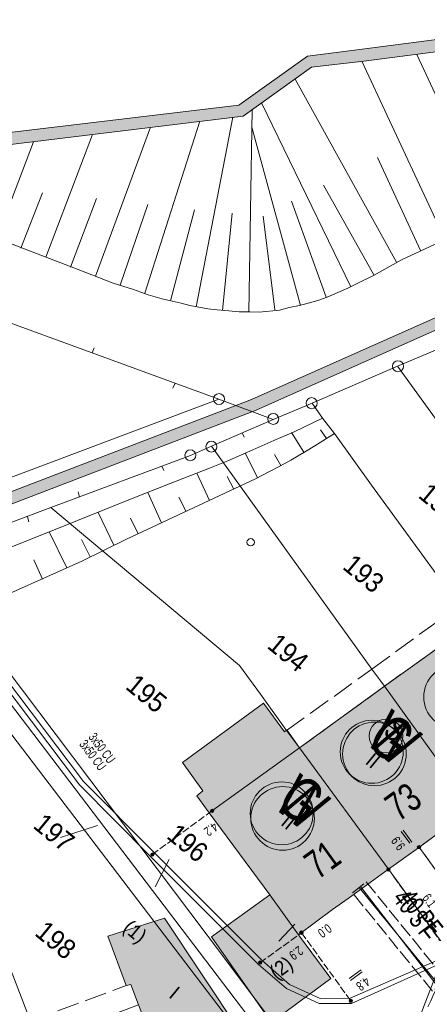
# Model space of a CAD drawing. Header units: metres. Extents: x -740 to 758, y -633 to 854.
# Tile 552 of 656: x 124 to 147, y -327 to -271. Entities that reach past the tile are written whole.
import ezdxf

# ---------------------------------------------------------------- set-up
doc = ezdxf.new("R2010")
doc.units = ezdxf.units.M
doc.header["$MEASUREMENT"] = 0
for name, pattern in [('1248_416', [1.664, 1.248, -0.416]), ('416_125', [0.5408, 0.416, -0.1248]), ('416_416', [0.832, 0.416, -0.416]), ('832_208', [1.04, 0.832, -0.208])]:
    doc.linetypes.add(name, pattern=pattern)
for name, color, linetype in [('Gas.LOVION', 7, 'Continuous'), ('Grundkarte.LOVION', 7, 'Continuous'), ('Grundkarte_Text.LOVION', 7, 'Continuous'), ('Strom.LOVION', 7, 'Continuous'), ('StromBemass.LOVION', 7, 'Continuous'), ('Wasser.LOVION', 7, 'Continuous')]:
    doc.layers.add(name, color=color, linetype=linetype)
doc.styles.add('ERSTELLTER_STIL_1', font='arial.ttf')

msp = doc.modelspace()

# ---------------------------------------------------------------- hatches: boundary and pattern name
at = {"layer": 'Gas.LOVION', "linetype": 'Continuous', "lineweight": 13}
msp.add_hatch(color=7, dxfattribs=at).paths.add_polyline_path([(142.731, -320.94), (143.321, -320.483), (143.085, -320.181), (142.494, -320.638)])
at = {"layer": 'Grundkarte.LOVION', "linetype": 'Continuous', "lineweight": 18}
for color, points in [(254, [(212.236, -261.431), (213.2, -264.647), (222.442, -267.881), (222.865, -267.367), (213.713, -264.153), (212.836, -261.225), (212.781, -260.964), (212.316, -260.743), (212.055, -260.798), (194.8, -265.086), (194.572, -265.168), (194.445, -265.387), (194.261, -265.612), (194.374, -265.867), (194.484, -266.388), (183.337, -269.665), (174.277, -275.25), (163.512, -280.618), (149.655, -287.322), (136.825, -293.04), (105.63, -304.986), (98.171, -307.903), (95.939, -308.653), (85.653, -311.668), (78.679, -313.798), (78.859, -314.431), (85.833, -312.301), (96.151, -309.312), (98.378, -308.503), (105.868, -305.613), (137.091, -293.635), (149.92, -287.917), (163.777, -281.213), (174.601, -275.839), (183.602, -270.26), (195.265, -266.814), (194.98, -265.719)]), (254, [(166.272, -269.856), (165.719, -269.94), (159.781, -270.875), (157.945, -271.143), (154.215, -271.685), (143.124, -273.124), (140, -273.518), (136.104, -276.293), (123.076, -277.862), (120.687, -275.199), (119.673, -274.796), (108.119, -273.916), (107.989, -272.894), (107.366, -271.359), (98.276, -270.888), (98.222, -271.544), (106.923, -271.964), (107.357, -273.074), (107.5, -274.538), (119.501, -275.463), (120.329, -275.766), (122.82, -278.567), (136.343, -276.92), (140.239, -274.145), (143.219, -273.794), (148.765, -273.075), (154.336, -272.323), (159.844, -271.519), (161.855, -271.234), (165.814, -270.61), (166.335, -270.5)]), (9, [(149.384, -316.284), (151.345, -314.881), (152.23, -314.262), (154.382, -312.692), (153.188, -311.065), (149.36, -305.765), (144.388, -309.325)]), (9, [(139.559, -312.841), (144.608, -319.736), (146.182, -318.607), (147.258, -317.822), (149.384, -316.284), (144.388, -309.325)]), (9, [(139.504, -323.457), (141.433, -322.027), (142.318, -321.408), (144.608, -319.736), (139.559, -312.841), (138.839, -311.818), (138.701, -311.92), (137.507, -310.293), (132.902, -313.669), (134.063, -315.27), (133.708, -315.571), (134.423, -316.535), (137.864, -321.194)]), (254, [(141.342, -325.937), (139.504, -323.457), (137.864, -321.194), (134.551, -323.587), (137.848, -328.289), (137.924, -328.459)]), (254, [(129.967, -326.281), (130.407, -327.45), (131.67, -330.696), (136.17, -328.955), (131.875, -322.518), (128.665, -323.541), (129.707, -326.336)])]:
    msp.add_hatch(color=color, dxfattribs=at).paths.add_polyline_path(points)
at = {"layer": 'Strom.LOVION', "linetype": 'Continuous', "lineweight": 13}
msp.add_hatch(color=7, dxfattribs=at).paths.add_polyline_path([(145.92, -318.795), (146.763, -318.196), (146.625, -318.002), (145.783, -318.602)])
at = {"layer": 'StromBemass.LOVION', "linetype": 'Continuous', "lineweight": 13}
for points in [[(134.659, -316.476), (134.666, -316.467), (134.672, -316.456), (134.676, -316.445), (134.679, -316.434), (134.68, -316.423), (134.68, -316.411), (134.679, -316.399), (134.676, -316.388), (134.671, -316.377), (134.666, -316.367), (134.659, -316.357), (134.651, -316.349), (134.642, -316.342), (134.632, -316.335), (134.621, -316.33), (134.61, -316.327), (134.599, -316.325), (134.587, -316.324), (134.575, -316.325), (134.564, -316.327), (134.553, -316.331), (134.542, -316.336), (134.532, -316.342), (134.523, -316.349), (134.515, -316.358), (134.509, -316.367), (134.503, -316.378), (134.499, -316.388), (134.496, -316.4), (134.494, -316.411), (134.494, -316.423), (134.496, -316.435), (134.499, -316.446), (134.503, -316.457), (134.509, -316.467), (134.516, -316.477), (134.524, -316.485), (134.533, -316.492), (134.543, -316.499), (134.553, -316.504), (134.564, -316.507), (134.576, -316.509), (134.588, -316.51), (134.599, -316.509), (134.611, -316.507), (134.622, -316.503), (134.632, -316.498), (134.642, -316.492), (134.651, -316.485)], [(146.42, -318.547), (146.427, -318.538), (146.433, -318.527), (146.437, -318.516), (146.44, -318.505), (146.442, -318.493), (146.442, -318.481), (146.44, -318.469), (146.437, -318.457), (146.433, -318.446), (146.427, -318.436), (146.42, -318.426), (146.412, -318.418), (146.403, -318.41), (146.392, -318.404), (146.382, -318.399), (146.37, -318.395), (146.359, -318.393), (146.347, -318.392), (146.335, -318.393), (146.323, -318.395), (146.312, -318.399), (146.301, -318.404), (146.291, -318.41), (146.282, -318.418), (146.274, -318.427), (146.267, -318.437), (146.261, -318.447), (146.257, -318.458), (146.254, -318.47), (146.252, -318.481), (146.252, -318.493), (146.254, -318.505), (146.257, -318.517), (146.261, -318.528), (146.267, -318.538), (146.274, -318.548), (146.282, -318.557), (146.291, -318.564), (146.301, -318.57), (146.312, -318.576), (146.324, -318.579), (146.335, -318.581), (146.347, -318.582), (146.359, -318.581), (146.371, -318.579), (146.382, -318.575), (146.393, -318.57), (146.403, -318.564), (146.412, -318.556)], [(146.42, -318.547), (146.427, -318.538), (146.433, -318.527), (146.437, -318.516), (146.44, -318.505), (146.442, -318.493), (146.442, -318.481), (146.44, -318.469), (146.437, -318.457), (146.433, -318.446), (146.427, -318.436), (146.42, -318.426), (146.412, -318.418), (146.403, -318.41), (146.392, -318.404), (146.382, -318.399), (146.37, -318.395), (146.359, -318.393), (146.347, -318.392), (146.335, -318.393), (146.323, -318.395), (146.312, -318.399), (146.301, -318.404), (146.291, -318.41), (146.282, -318.418), (146.274, -318.427), (146.267, -318.437), (146.261, -318.447), (146.257, -318.458), (146.254, -318.47), (146.252, -318.481), (146.252, -318.493), (146.254, -318.505), (146.257, -318.517), (146.261, -318.528), (146.267, -318.538), (146.274, -318.548), (146.282, -318.557), (146.291, -318.564), (146.301, -318.57), (146.312, -318.576), (146.324, -318.579), (146.335, -318.581), (146.347, -318.582), (146.359, -318.581), (146.371, -318.579), (146.382, -318.575), (146.393, -318.57), (146.403, -318.564), (146.412, -318.556)], [(131.266, -318.965), (131.273, -318.955), (131.279, -318.945), (131.283, -318.934), (131.286, -318.922), (131.288, -318.91), (131.288, -318.898), (131.286, -318.887), (131.283, -318.875), (131.279, -318.864), (131.273, -318.854), (131.266, -318.844), (131.258, -318.835), (131.248, -318.828), (131.238, -318.821), (131.228, -318.816), (131.216, -318.813), (131.204, -318.811), (131.193, -318.81), (131.181, -318.811), (131.169, -318.813), (131.158, -318.817), (131.147, -318.822), (131.137, -318.828), (131.128, -318.836), (131.12, -318.844), (131.113, -318.854), (131.107, -318.865), (131.103, -318.876), (131.1, -318.887), (131.098, -318.899), (131.098, -318.911), (131.1, -318.923), (131.103, -318.934), (131.107, -318.945), (131.113, -318.956), (131.12, -318.965), (131.128, -318.974), (131.137, -318.982), (131.147, -318.988), (131.158, -318.993), (131.17, -318.997), (131.181, -318.999), (131.193, -319), (131.205, -318.999), (131.217, -318.997), (131.228, -318.993), (131.239, -318.988), (131.249, -318.981), (131.258, -318.974)], [(144.684, -319.81), (144.69, -319.801), (144.696, -319.79), (144.7, -319.779), (144.703, -319.768), (144.705, -319.756), (144.705, -319.744), (144.703, -319.733), (144.7, -319.721), (144.696, -319.71), (144.69, -319.7), (144.683, -319.69), (144.675, -319.682), (144.666, -319.674), (144.656, -319.668), (144.645, -319.663), (144.634, -319.659), (144.622, -319.657), (144.611, -319.656), (144.599, -319.657), (144.587, -319.659), (144.576, -319.663), (144.565, -319.668), (144.555, -319.675), (144.546, -319.682), (144.538, -319.691), (144.531, -319.7), (144.526, -319.711), (144.521, -319.722), (144.518, -319.733), (144.517, -319.745), (144.517, -319.757), (144.519, -319.768), (144.522, -319.78), (144.526, -319.791), (144.532, -319.801), (144.539, -319.811), (144.547, -319.819), (144.556, -319.827), (144.566, -319.833), (144.577, -319.838), (144.588, -319.842), (144.599, -319.844), (144.611, -319.844), (144.623, -319.844), (144.635, -319.841), (144.646, -319.838), (144.656, -319.833), (144.666, -319.826), (144.675, -319.819)], [(139.73, -323.39), (139.737, -323.381), (139.742, -323.37), (139.747, -323.359), (139.75, -323.348), (139.751, -323.336), (139.751, -323.324), (139.749, -323.312), (139.746, -323.3), (139.742, -323.289), (139.736, -323.279), (139.729, -323.269), (139.721, -323.26), (139.712, -323.253), (139.702, -323.246), (139.691, -323.241), (139.679, -323.238), (139.668, -323.236), (139.656, -323.235), (139.644, -323.236), (139.632, -323.238), (139.621, -323.242), (139.61, -323.247), (139.6, -323.253), (139.591, -323.261), (139.582, -323.27), (139.575, -323.279), (139.57, -323.29), (139.565, -323.301), (139.562, -323.312), (139.561, -323.324), (139.561, -323.336), (139.563, -323.348), (139.566, -323.36), (139.57, -323.371), (139.576, -323.381), (139.583, -323.391), (139.591, -323.4), (139.6, -323.407), (139.61, -323.414), (139.621, -323.419), (139.633, -323.422), (139.644, -323.425), (139.656, -323.425), (139.668, -323.424), (139.68, -323.422), (139.691, -323.418), (139.702, -323.413), (139.712, -323.407), (139.721, -323.399)], [(139.747, -323.402), (139.754, -323.393), (139.759, -323.382), (139.764, -323.371), (139.767, -323.359), (139.768, -323.348), (139.768, -323.336), (139.767, -323.324), (139.764, -323.312), (139.759, -323.301), (139.753, -323.291), (139.746, -323.281), (139.738, -323.272), (139.729, -323.265), (139.719, -323.258), (139.708, -323.253), (139.697, -323.25), (139.685, -323.247), (139.673, -323.247), (139.661, -323.247), (139.649, -323.25), (139.638, -323.253), (139.627, -323.259), (139.617, -323.265), (139.608, -323.273), (139.6, -323.281), (139.593, -323.291), (139.587, -323.302), (139.583, -323.313), (139.58, -323.324), (139.578, -323.336), (139.578, -323.348), (139.58, -323.36), (139.583, -323.372), (139.587, -323.383), (139.593, -323.393), (139.6, -323.403), (139.608, -323.412), (139.617, -323.419), (139.628, -323.425), (139.638, -323.431), (139.65, -323.434), (139.662, -323.436), (139.673, -323.437), (139.685, -323.436), (139.697, -323.434), (139.709, -323.43), (139.719, -323.425), (139.729, -323.419), (139.739, -323.411)], [(137.395, -325.103), (137.402, -325.094), (137.407, -325.083), (137.412, -325.072), (137.415, -325.06), (137.416, -325.049), (137.416, -325.037), (137.414, -325.025), (137.411, -325.014), (137.407, -325.003), (137.401, -324.992), (137.394, -324.983), (137.386, -324.974), (137.377, -324.966), (137.367, -324.96), (137.356, -324.955), (137.345, -324.951), (137.333, -324.949), (137.321, -324.948), (137.309, -324.949), (137.298, -324.951), (137.286, -324.955), (137.276, -324.96), (137.266, -324.967), (137.257, -324.974), (137.248, -324.983), (137.241, -324.993), (137.236, -325.003), (137.231, -325.014), (137.229, -325.026), (137.227, -325.037), (137.227, -325.049), (137.229, -325.061), (137.232, -325.073), (137.236, -325.084), (137.242, -325.094), (137.249, -325.104), (137.257, -325.112), (137.266, -325.12), (137.276, -325.126), (137.287, -325.131), (137.298, -325.135), (137.31, -325.137), (137.322, -325.138), (137.334, -325.137), (137.345, -325.135), (137.357, -325.131), (137.367, -325.126), (137.377, -325.119), (137.387, -325.112)], [(142.538, -327.278), (142.545, -327.269), (142.55, -327.258), (142.555, -327.247), (142.558, -327.236), (142.559, -327.224), (142.559, -327.212), (142.557, -327.201), (142.554, -327.189), (142.55, -327.178), (142.544, -327.168), (142.537, -327.158), (142.529, -327.15), (142.52, -327.142), (142.51, -327.136), (142.499, -327.131), (142.488, -327.127), (142.476, -327.125), (142.465, -327.124), (142.453, -327.125), (142.441, -327.127), (142.43, -327.131), (142.419, -327.136), (142.409, -327.143), (142.4, -327.15), (142.392, -327.159), (142.385, -327.168), (142.38, -327.179), (142.375, -327.19), (142.372, -327.201), (142.371, -327.213), (142.371, -327.225), (142.372, -327.237), (142.375, -327.248), (142.38, -327.259), (142.386, -327.269), (142.393, -327.279), (142.401, -327.288), (142.41, -327.295), (142.42, -327.301), (142.431, -327.306), (142.442, -327.31), (142.453, -327.312), (142.465, -327.313), (142.477, -327.312), (142.489, -327.31), (142.5, -327.306), (142.511, -327.301), (142.521, -327.295), (142.53, -327.287)]]:
    msp.add_hatch(color=7, dxfattribs=at).paths.add_polyline_path(points)
at = {"layer": 'Wasser.LOVION', "linetype": 'Continuous', "lineweight": 13}
msp.add_hatch(color=7, dxfattribs=at).paths.add_polyline_path([(142.648, -321.007), (143.236, -320.521), (143.003, -320.248), (142.428, -320.718)])

# ---------------------------------------------------------------- linework, layer by layer
at = {"layer": 'Gas.LOVION', "color": 5, "linetype": 'Continuous', "lineweight": 18}
msp.add_lwpolyline([(149.394, -328.785), (149.314, -328.719), (149.059, -328.537), (143.019, -320.719)], dxfattribs=at)
for centre, radius in [((143.66, -313.06), 1.791), ((138.542, -316.558), 1.788)]:
    msp.add_circle(centre, radius, dxfattribs=at)
at = {"layer": 'Grundkarte.LOVION', "color": 8, "linetype": 'Continuous', "lineweight": 18}
for points in [[(38.775, -273.248), (32.62, -272.874), (40.055, -268.807), (92.739, -239.953), (96.974, -237.617), (110.888, -229.991), (116.052, -227.181), (136.111, -216.205), (138.456, -220.232), (146.567, -234.276), (157.869, -253.742), (166.335, -270.5), (171.161, -279.959), (164.013, -283.022), (156.185, -286.389), (149.891, -289.132), (145.122, -291.135), (140.273, -293.235), (138.058, -294.161), (134.961, -293.015), (88.922, -276.177)], [(27.402, -280.271), (29.784, -278.028), (38.775, -273.248), (88.922, -276.177), (134.961, -293.015), (95.593, -307.83), (96.402, -310.056), (92.667, -311.455), (69.42, -314.319), (69.535, -312.476), (71.257, -308.022), (73.915, -304.067), (91.111, -289.5), (92.612, -283.087), (88.968, -279.069), (83.125, -278.251), (53.386, -290.587), (50.926, -292.335), (49.2, -294.632), (45.986, -317.083), (36.082, -318.259), (37.389, -298.979)], [(145.122, -291.135), (149.891, -289.132), (155.365, -296.754), (156.113, -297.745), (161.35, -305.065), (163.265, -307.715), (163.015, -307.888), (162.772, -308.118), (162.274, -308.463), (162.03, -308.693), (161.781, -308.865), (161.564, -309.064), (161.288, -309.268), (161.071, -309.467), (160.796, -309.671), (160.362, -310.068), (160.086, -310.272), (159.869, -310.471), (159.626, -310.702), (159.409, -310.9), (157.322, -308.001), (152.026, -300.686), (151.305, -299.663)], [(95.593, -307.83), (134.961, -293.015), (138.058, -294.161), (134.542, -295.687), (133.353, -296.217), (125.426, -299.179), (118.041, -301.94), (117.016, -302.336), (116.017, -302.7), (114.593, -303.253), (109.004, -305.336), (103.356, -307.425), (96.402, -310.056)], [(134.542, -295.687), (138.058, -294.161), (140.273, -293.235), (140.859, -294.094), (141.537, -294.973), (143.655, -297.899), (147.171, -302.728), (147.886, -303.692), (148.639, -304.742), (149.36, -305.765), (153.188, -311.065), (154.382, -312.692), (155.748, -314.568), (155.504, -314.799), (155.082, -315.313), (154.838, -315.544), (152.672, -318.179), (152.493, -318.463), (152.07, -318.977), (151.918, -319.229), (151.706, -319.486), (149.384, -316.284), (144.388, -309.325), (143.673, -308.36)], [(109.004, -305.336), (114.593, -303.253), (124.261, -328.376), (124.733, -329.571), (127.785, -337.519), (128.886, -340.308), (123.133, -341.934), (122.223, -339.57), (119.138, -331.596), (118.698, -330.427)], [(149.384, -316.284), (144.388, -309.325), (149.36, -305.765), (153.188, -311.065), (154.382, -312.692), (152.23, -314.262), (151.345, -314.881)], [(139.559, -312.841), (144.388, -309.325), (149.384, -316.284), (147.258, -317.822), (146.182, -318.607), (144.608, -319.736)], [(139.504, -323.457), (137.864, -321.194), (134.423, -316.535), (133.708, -315.571), (134.063, -315.27), (132.902, -313.669), (137.507, -310.293), (138.701, -311.92), (138.839, -311.818), (139.559, -312.841), (144.608, -319.736), (142.318, -321.408), (141.433, -322.027)], [(141.342, -325.937), (137.924, -328.459), (137.848, -328.289), (134.551, -323.587), (137.864, -321.194), (139.504, -323.457)], [(129.967, -326.281), (129.707, -326.336), (128.665, -323.541), (131.875, -322.518), (136.17, -328.955), (131.67, -330.696), (130.407, -327.45)]]:
    msp.add_lwpolyline(points, close=True, dxfattribs=at)
for points in [[(146.567, -234.276), (157.869, -253.742), (166.335, -270.5), (165.84, -270.578), (161.855, -271.234), (159.844, -271.519), (154.336, -272.323), (148.765, -273.075), (143.219, -273.794), (140.239, -274.145), (136.343, -276.92), (122.82, -278.567), (120.329, -275.766), (119.501, -275.463), (107.5, -274.538), (107.357, -273.074), (106.923, -271.964), (98.222, -271.544), (98.202, -270.127), (98.103, -267.299), (97.801, -258.167), (97.694, -254.955), (97.262, -242.377)], [(27.402, -280.271), (29.784, -278.028), (38.775, -273.248), (88.922, -276.177), (134.961, -293.015)], [(127.878, -290.102), (127.758, -290.38)], [(147.171, -302.728), (143.655, -297.899), (141.537, -294.973), (140.859, -294.094), (140.273, -293.235), (145.122, -291.135), (151.305, -299.663)], [(132.357, -292.383), (132.478, -292.105)], [(138.058, -294.161), (134.542, -295.687)], [(136.414, -295.179), (136.3, -294.924)], [(148.259, -324.729), (144.608, -319.736), (139.559, -312.841), (138.812, -311.85), (137.339, -309.777), (136.145, -308.15), (125.426, -299.179), (133.353, -296.217), (134.542, -295.687), (143.673, -308.36), (144.388, -309.325), (149.384, -316.284)], [(125.426, -299.179), (133.353, -296.217)], [(131.841, -297.074), (131.727, -296.819)], [(126.965, -298.29), (127.052, -298.577)], [(125.426, -299.179), (118.041, -301.94)], [(137.6, -327.87), (135.289, -324.785), (118.041, -301.94), (125.426, -299.179), (136.145, -308.15), (137.339, -309.777), (138.812, -311.85), (139.559, -312.841), (144.608, -319.736), (148.259, -324.729), (148.059, -325.103), (147.191, -326.814), (147.024, -327.214), (146.85, -327.556)], [(124.174, -299.981), (124.087, -299.694)], [(143.297, -336.859), (117.016, -302.336), (118.041, -301.94), (135.289, -324.785), (137.6, -327.87)], [(124.261, -328.376), (114.593, -303.253), (116.017, -302.7), (140.562, -334.88)], [(140.562, -334.88), (116.017, -302.7), (117.016, -302.336), (143.297, -336.859)], [(139.297, -322.856), (138.388, -323.832)]]:
    msp.add_lwpolyline(points, dxfattribs=at)
at = {"layer": 'Grundkarte.LOVION', "color": 7, "linetype": 'Continuous', "lineweight": 13}
for points in [[(195.265, -266.814), (183.602, -270.26), (174.601, -275.839), (163.777, -281.213), (149.92, -287.917), (137.091, -293.635), (105.868, -305.613), (98.378, -308.503), (96.151, -309.312), (85.833, -312.301), (78.859, -314.431), (78.679, -313.798), (85.653, -311.668), (95.939, -308.653), (98.171, -307.903), (105.63, -304.986), (136.825, -293.04), (149.655, -287.322), (163.512, -280.618), (174.277, -275.25), (183.337, -269.665), (194.484, -266.388)], [(123.076, -277.862), (136.104, -276.293), (140, -273.518), (143.124, -273.124), (154.215, -271.685), (157.945, -271.143), (159.781, -270.875), (165.719, -269.94), (166.272, -269.856), (166.335, -270.5), (165.814, -270.61), (161.855, -271.234), (159.844, -271.519), (154.336, -272.323), (148.765, -273.075), (143.219, -273.794), (140.239, -274.145), (136.343, -276.92), (122.82, -278.567)], [(122.82, -278.567), (136.343, -276.92), (140.239, -274.145), (143.219, -273.794), (148.765, -273.075), (154.336, -272.323), (159.844, -271.519), (161.855, -271.234)], [(150.529, -282.656), (146.226, -273.412)], [(147.816, -283.926), (143.102, -273.806)], [(145.076, -285.228), (139.301, -274.828)], [(142.465, -286.636), (137.392, -276.167)], [(133.679, -287.761), (135.757, -276.977)], [(136.664, -288.061), (136.868, -276.543)], [(127.952, -286.016), (131.085, -277.552)], [(130.765, -286.982), (133.89, -277.219)], [(139.612, -287.684), (136.848, -277.55)], [(125.127, -284.933), (127.785, -277.964)], [(122.334, -283.876), (124.427, -278.381)], [(146.43, -284.564), (143.992, -279.275)], [(143.787, -285.946), (140.924, -280.846)], [(123.717, -284.42), (124.947, -281.285)], [(126.542, -285.504), (128.023, -281.605)], [(129.361, -286.528), (130.923, -281.942)], [(141.074, -287.216), (139.092, -281.764)], [(151.182, -282.385), (145.358, -285.083), (143.76, -285.978), (142.943, -286.383), (142.295, -286.712), (141.727, -286.945), (141.132, -287.21), (140.59, -287.411), (140.043, -287.553), (139.553, -287.689), (138.974, -287.805), (138.426, -287.947), (137.255, -288.062), (136.722, -288.055), (136.131, -288.054), (135.534, -287.994), (134.879, -287.94), (134.34, -287.874), (133.316, -287.679), (132.831, -287.549), (132.319, -287.451), (131.742, -287.301), (130.952, -287.082), (130.125, -286.779), (128.967, -286.419), (126.969, -285.639), (121.965, -283.734)], [(132.228, -287.43), (133.583, -282.244)], [(135.177, -287.97), (135.731, -282.448)], [(138.16, -287.944), (137.49, -282.601)], [(101.701, -326.473), (97.283, -311.211), (99.483, -310.434), (103.452, -309.012), (107.389, -307.563), (111.352, -306.082), (112.92, -305.485), (116.022, -304.266), (119.151, -303.014), (125.382, -300.543), (130.046, -298.668), (132.208, -297.806), (134.428, -296.939), (135.48, -296.511), (136.558, -296.051), (138.088, -295.37), (139.251, -294.872), (140.859, -294.094), (141.537, -294.973)], [(101.701, -326.473), (102.509, -326.276), (101.542, -321.819), (100.432, -316.814), (99.64, -313.256), (106.823, -310.544), (114.352, -307.739), (116.318, -306.985), (118.023, -306.287), (121.225, -304.88), (127.173, -302.23), (129.71, -300.977), (137.058, -297.539), (137.817, -297.14), (138.465, -296.81), (139.054, -296.487), (139.892, -295.991), (140.423, -295.673), (141.537, -294.973)], [(139.807, -296.029), (139.107, -294.915)], [(141.091, -295.253), (140.747, -294.755)], [(137.17, -297.469), (136.473, -296.089)], [(138.491, -296.778), (138.136, -296.163)], [(134.43, -298.771), (133.717, -297.216)], [(135.816, -298.133), (135.449, -297.401)], [(131.717, -300.042), (130.928, -298.316)], [(133.103, -299.404), (132.698, -298.586)], [(129.004, -301.312), (128.112, -299.448)], [(130.39, -300.674), (129.947, -299.771)], [(126.323, -302.608), (125.323, -300.548)], [(127.65, -301.976), (127.169, -300.989)], [(124.937, -303.246), (124.445, -302.142)], [(128.079, -317.244), (125.958, -317.924)], [(131.346, -320.737), (132.14, -319.182)]]:
    msp.add_lwpolyline(points, dxfattribs=at)
at = {"layer": 'Grundkarte.LOVION', "color": 253, "linetype": 'Continuous', "lineweight": 18}
for points in [[(108.268, -350.717), (96.402, -310.056), (103.356, -307.425), (109.004, -305.336), (114.593, -303.253), (116.017, -302.7), (117.016, -302.336), (118.041, -301.94), (125.426, -299.179), (133.353, -296.217), (134.542, -295.687), (138.058, -294.161), (140.273, -293.235), (145.122, -291.135), (149.891, -289.132), (156.185, -286.389), (164.013, -283.022), (171.161, -279.959), (173.834, -278.279), (178.422, -275.318), (183.041, -272.384), (185.822, -270.9), (191.856, -269.128), (195.768, -268.036)], [(122.82, -278.567), (136.343, -276.92), (140.239, -274.145), (143.219, -273.794), (148.765, -273.075), (154.336, -272.323), (159.844, -271.519), (161.855, -271.234), (165.84, -270.578), (166.335, -270.5), (171.161, -279.959), (164.013, -283.022), (156.185, -286.389), (149.891, -289.132), (145.122, -291.135), (140.273, -293.235), (138.058, -294.161), (134.961, -293.015), (88.922, -276.177)], [(122.82, -278.567), (136.343, -276.92), (140.239, -274.145), (143.219, -273.794), (148.765, -273.075), (154.336, -272.323), (159.844, -271.519), (161.855, -271.234), (165.84, -270.578), (166.335, -270.5), (171.161, -279.959), (164.013, -283.022), (156.185, -286.389), (149.891, -289.132), (145.122, -291.135), (140.273, -293.235), (138.058, -294.161), (134.961, -293.015), (88.922, -276.177)], [(38.775, -273.248), (88.922, -276.177), (134.961, -293.015), (138.058, -294.161), (134.542, -295.687), (133.353, -296.217), (125.426, -299.179), (118.041, -301.94), (117.016, -302.336), (116.017, -302.7), (114.593, -303.253), (109.004, -305.336), (103.356, -307.425), (96.402, -310.056), (92.667, -311.455), (69.42, -314.319), (68.893, -314.371), (65.711, -314.771), (65.558, -317.446), (70.418, -339.64), (69.303, -340.931), (70.781, -347.585), (70.688, -348.746)]]:
    msp.add_lwpolyline(points, dxfattribs=at)
at = {"layer": 'Grundkarte.LOVION', "color": 8, "linetype": '1248_416', "lineweight": 18}
for points in [[(149.36, -305.765), (144.388, -309.325), (143.673, -308.36), (148.639, -304.742)], [(144.388, -309.325), (139.559, -312.841), (138.812, -311.85), (143.673, -308.36)], [(130.407, -327.45), (124.733, -329.571), (124.261, -328.376), (129.707, -326.336), (129.967, -326.281)]]:
    msp.add_lwpolyline(points, close=True, dxfattribs=at)
at = {"layer": 'Grundkarte.LOVION', "color": 251, "linetype": 'Continuous', "lineweight": 13}
msp.add_lwpolyline([(137.507, -310.293), (138.701, -311.92), (138.839, -311.818), (139.559, -312.841), (134.423, -316.535), (133.708, -315.571), (134.063, -315.27), (132.902, -313.669)], close=True, dxfattribs=at)
at = {"layer": 'Grundkarte.LOVION', "color": 9, "linetype": 'Continuous', "lineweight": 18}
for centre, radius in [((145.149, -291.139), 0.314), ((134.978, -293.01), 0.312), ((140.242, -293.24), 0.314), ((138.058, -294.136), 0.313), ((134.545, -295.71), 0.311), ((133.354, -296.202), 0.311)]:
    msp.add_circle(centre, radius, dxfattribs=at)
at = {"layer": 'Grundkarte.LOVION', "color": 7, "linetype": 'Continuous', "lineweight": 13}
msp.add_circle((136.777, -301.148), 0.209, dxfattribs=at)
at = {"layer": 'Strom.LOVION', "color": 1, "linetype": 'Continuous', "lineweight": 18}
for points in [[(109.515, -282.602), (110.399, -283.328), (118.041, -301.94), (119.144, -304.005), (127.274, -314.752), (131.32, -318.804), (137.431, -324.931), (138.982, -326.286), (140.73, -327.076), (142.429, -327.072), (148.055, -324.616), (149.285, -322.53), (152.976, -318.268), (156.999, -313.766), (160.449, -310.813), (162.076, -309.62), (166.937, -305.672), (172.611, -301.289)], [(118.908, -304.161), (127.041, -314.937), (131.09, -319.019), (137.217, -325.158), (138.814, -326.524), (140.67, -327.377), (142.503, -327.376), (148.32, -324.753), (149.539, -322.712), (153.217, -318.466), (157.227, -313.981), (160.635, -311.046), (162.249, -309.869), (167.122, -305.905), (172.797, -301.523)]]:
    msp.add_lwpolyline(points, dxfattribs=at)
at = {"layer": 'Strom.LOVION', "color": 150, "linetype": 'Continuous', "lineweight": 18}
msp.add_lwpolyline([(142.155, -356.921), (142.019, -351.747), (141.867, -347.018), (142.299, -343.577), (142.962, -340.838), (143.993, -335.816), (144.045, -335.589), (145.258, -331.067), (147.791, -324.479), (149.1, -322.297), (152.765, -318.067), (156.801, -313.549), (160.248, -310.567), (161.686, -309.407), (166.335, -305.716), (172.381, -301.046), (173.995, -299.869)], dxfattribs=at)
at = {"layer": 'Strom.LOVION', "color": 5, "linetype": 'Continuous', "lineweight": 18}
msp.add_lwpolyline([(149.1, -322.297), (146.362, -318.486)], dxfattribs=at)
at = {"layer": 'Strom.LOVION', "color": 1, "linetype": 'Continuous', "lineweight": 18}
msp.add_circle((144.478, -312.162), 0.959, dxfattribs=at)
at = {"layer": 'StromBemass.LOVION', "color": 7, "linetype": '416_125', "lineweight": 13}
for points in [[(154.366, -312.679), (150.751, -315.308), (146.362, -318.486), (149.1, -322.297)], [(134.574, -316.417), (131.182, -318.906)], [(144.608, -319.736), (148.181, -324.692)], [(137.309, -325.046), (139.671, -323.352)], [(139.668, -323.323), (139.671, -323.352), (142.472, -327.216)]]:
    msp.add_lwpolyline(points, dxfattribs=at)
at = {"layer": 'StromBemass.LOVION', "color": 7, "linetype": 'Continuous', "lineweight": 13}
for points in [[(145.823, -318.258), (145.328, -317.582)], [(145.934, -318.188), (145.44, -317.512)], [(143.054, -325.46), (142.378, -325.954)], [(143.124, -325.571), (142.448, -326.066)]]:
    msp.add_lwpolyline(points, dxfattribs=at)
for centre, radius in [((134.587, -316.417), 0.0931), ((146.347, -318.487), 0.095), ((146.347, -318.487), 0.095), ((131.193, -318.905), 0.0949), ((144.611, -319.75), 0.094), ((139.656, -323.33), 0.0952), ((139.673, -323.342), 0.0952), ((137.322, -325.043), 0.0946), ((142.465, -327.219), 0.0942)]:
    msp.add_circle(centre, radius, dxfattribs=at)
at = {"layer": 'Wasser.LOVION', "color": 7, "linetype": '832_208', "lineweight": 13}
msp.add_lwpolyline([(142.566, -321.074), (143.348, -320.451), (147.9, -326.05), (147.119, -326.673)], close=True, dxfattribs=at)
at = {"layer": 'Wasser.LOVION', "color": 252, "linetype": '416_416', "lineweight": 18}
msp.add_lwpolyline([(147.503, -326.369), (142.95, -320.77)], dxfattribs=at)
at = {"layer": 'Wasser.LOVION', "color": 150, "linetype": 'Continuous', "lineweight": 18}
msp.add_lwpolyline([(147.9, -326.803), (147.833, -326.721), (147.503, -326.369), (142.95, -320.77)], dxfattribs=at)
at = {"layer": 'Wasser.LOVION', "color": 94, "linetype": 'Continuous', "lineweight": 18}
for centre, radius in [((148.43, -309.94), 1.812), ((143.815, -313.178), 1.81), ((138.593, -316.845), 1.809)]:
    msp.add_circle(centre, radius, dxfattribs=at)

# ---------------------------------------------------------------- texts
at = {"layer": 'Gas.LOVION', "color": 5, "linetype": 'Continuous', "lineweight": 18, "attachment_point": 7, "style": 'ERSTELLTER_STIL_1'}
for s, insert, char_height, rotation in [('{\\A1;\\W0.71560x;G}', (143.25, -312.648), 2.48985, 320.5841), ('{\\A1;\\W0.71562x;G}', (138.123, -316.134), 2.48983, 320.5838), ('{\\A1;\\W0.71557x;40 ST}', (144.787, -321.413), 1.0671, 307.2447)]:
    msp.add_mtext(s, dxfattribs=dict(at, insert=insert, char_height=char_height, rotation=rotation))
at = {"layer": 'Grundkarte_Text.LOVION', "color": 7, "linetype": 'Continuous', "lineweight": 13, "attachment_point": 7, "style": 'ERSTELLTER_STIL_1'}
for s, insert, char_height, rotation in [('{\\A1;\\W0.89448x;192}', (146.238, -298.574), 1.12434, 320.5841), ('{\\A1;\\W0.89449x;193}', (141.931, -302.627), 1.1243, 320.5864), ('{\\A1;\\W0.89451x;194}', (137.644, -307.126), 1.12428, 320.5855), ('{\\A1;\\W0.89450x;195}', (129.591, -309.446), 1.12432, 320.5834), ('{\\A1;\\W0.89449x;II}', (143.24, -313.699), 0.83074, 320.5848), ('{\\A1;\\W0.89450x;197}', (124.337, -317.352), 1.12432, 320.5834), ('{\\A1;\\W0.89445x;II}', (138.438, -317.183), 0.83074, 320.5848), ('{\\A1;\\W0.89451x;196}', (131.931, -317.939), 1.12432, 320.5834), ('{\\A1;\\W0.89448x;198}', (124.431, -323.46), 1.12434, 320.5841), ('{\\A1;\\W0.89445x;(1)}', (129.297, -323.381), 0.83074, 320.5848), ('{\\A1;\\W0.89453x;(2)}', (138.39, -326.244), 0.83071, 36.3871), ('{\\A1;\\W0.89446x;I}', (132.079, -326.98), 0.83072, 320.5836)]:
    msp.add_mtext(s, dxfattribs=dict(at, insert=insert, char_height=char_height, rotation=rotation))
at = {"layer": 'Grundkarte_Text.LOVION', "color": 8, "linetype": 'Continuous', "lineweight": 18, "attachment_point": 7, "style": 'ERSTELLTER_STIL_1'}
for s, insert, char_height, rotation in [('{\\A1;\\W0.71563x;73}', (145.204, -317.081), 1.60079, 35.8646), ('{\\A1;\\W0.71560x;71}', (140.597, -320.354), 1.60081, 35.864)]:
    msp.add_mtext(s, dxfattribs=dict(at, insert=insert, char_height=char_height, rotation=rotation))
at = {"layer": 'Strom.LOVION', "color": 1, "linetype": 'Continuous', "lineweight": 18, "attachment_point": 7, "style": 'ERSTELLTER_STIL_1'}
for s, insert, char_height, rotation in [('{\\A1;\\W0.71559x;S}', (144.235, -312.023), 1.3744, 320.5839), ('{\\A1;\\W0.66788x;3x50 CU }', (127.52, -312.241), 0.53355, 307.2447), ('{\\A1;\\W0.66788x;3x50 CU }', (126.998, -312.647), 0.53355, 307.2447)]:
    msp.add_mtext(s, dxfattribs=dict(at, insert=insert, char_height=char_height, rotation=rotation))
at = {"layer": 'StromBemass.LOVION', "color": 7, "linetype": 'Continuous', "lineweight": 13, "attachment_point": 7, "style": 'ERSTELLTER_STIL_1'}
for s, insert, char_height, rotation in [('{\\A1;\\W0.71564x;4.2}', (134.669, -317.027), 0.53354, 216.2426), ('{\\A1;\\W0.71559x;9.9}', (145.6, -318.405), 0.53352, 126.2404), ('{\\A1;\\W0.71556x;6.1}', (146.502, -321.378), 0.53355, 306.2449), ('{\\A1;\\W0.71560x;0.0}', (141.13, -322.797), 0.53355, 216.2489), ('{\\A1;\\W0.71564x;2.9}', (139.499, -324.062), 0.53352, 216.2443), ('{\\A1;\\W0.71564x;4.8}', (143.309, -325.816), 0.53352, 216.2443)]:
    msp.add_mtext(s, dxfattribs=dict(at, insert=insert, char_height=char_height, rotation=rotation))
at = {"layer": 'Wasser.LOVION', "color": 94, "linetype": 'Continuous', "lineweight": 18, "char_height": 2.48983, "attachment_point": 7, "rotation": 320.5838, "style": 'ERSTELLTER_STIL_1'}
for insert in [(143.202, -312.501), (137.988, -316.158)]:
    msp.add_mtext('{\\A1;\\W0.71562x;W}', dxfattribs=dict(at, insert=insert))
at = {"layer": 'Wasser.LOVION', "color": 150, "linetype": 'Continuous', "lineweight": 18, "insert": (145.151, -321.453), "char_height": 1.0671, "attachment_point": 7, "rotation": 308.2452, "style": 'ERSTELLTER_STIL_1'}
msp.add_mtext('{\\A1;\\W0.71557x;40 PE}', dxfattribs=at)

doc.saveas('drawing.dxf')
